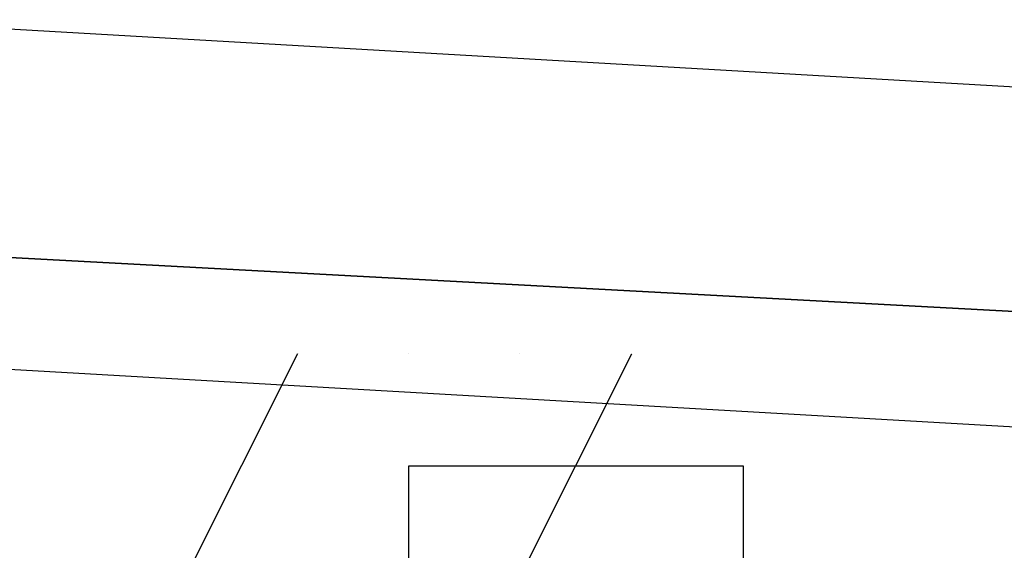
# Model space of a CAD drawing. Header units: feet. Extents: x -79 to 198, y -22 to 181.
# Tile 721 of 982: x 91.7535 to 91.8713, y 153.9943 to 154.0578. Entities that reach past the tile are written whole.
import ezdxf

# ---------------------------------------------------------------- set-up
doc = ezdxf.new("R2010")
doc.units = ezdxf.units.FT
doc.layers.add('A-LINEA', color=7, linetype='CONTINUOUS')

msp = doc.modelspace()

# ---------------------------------------------------------------- linework, layer by layer
at = {"layer": 'A-LINEA'}
for points in [[(91.7333, 154.0578), (95.6667, 153.8311), (95.6667, 153.8178), (91.72, 154.0311), (91.72, 154.0444), (91.72, 154.0578), (91.7333, 154.0578)], [(91.7333, 154.0578), (95.6667, 153.8311), (95.6667, 153.8178), (91.72, 154.0311), (91.72, 154.0444), (91.72, 154.0578), (91.7333, 154.0578)], [(91.72, 154.0311), (95.6667, 153.8178), (95.6667, 153.8044), (95.6667, 153.7911), (91.72, 154.0178), (91.72, 154.0311)], [(91.72, 154.0311), (95.6667, 153.8178), (95.6667, 153.8044), (95.6667, 153.7911), (91.72, 154.0178), (91.72, 154.0311)], [(91.7867, 154.0178), (91.7867, 154.0178), (91.7867, 154.0178), (91.7867, 154.0178), (91.7733, 153.9911), (91.7733, 153.9911), (91.8, 153.9911), (91.8, 153.9911), (91.8, 153.9911), (91.8, 153.9911), (91.8, 153.9778), (91.8, 153.9778), (91.8, 153.9778), (91.8133, 153.9778), (91.8133, 153.9911), (91.8133, 153.9911), (91.8133, 153.9911), (91.8133, 153.9911), (91.8133, 153.9911), (91.8133, 153.9911), (91.8267, 154.0178), (91.8267, 154.0178)], [(91.7867, 154.0178), (91.7867, 154.0178), (91.7867, 154.0178), (91.7867, 154.0178), (91.7733, 153.9911), (91.7733, 153.9911), (91.8, 153.9911), (91.8, 153.9911), (91.8, 153.9911), (91.8, 153.9911), (91.8, 153.9778), (91.8, 153.9778), (91.8, 153.9778), (91.8133, 153.9778), (91.8133, 153.9911), (91.8133, 153.9911), (91.8133, 153.9911), (91.8133, 153.9911), (91.8133, 153.9911), (91.8133, 153.9911), (91.8267, 154.0178), (91.8267, 154.0178)], [(91.8, 154.0178), (91.8, 154.0178), (91.8, 154.0178)], [(91.8, 154.0178), (91.8, 154.0178), (91.8, 154.0178)], [(91.8133, 154.0178), (91.8133, 154.0178), (91.8133, 154.0178)], [(91.8133, 154.0178), (91.8133, 154.0178), (91.8133, 154.0178)], [(91.8, 153.9911), (91.8, 154.0044), (91.8, 154.0044), (91.8133, 154.0044)], [(91.8, 153.9911), (91.8, 154.0044), (91.8, 154.0044), (91.8133, 154.0044)], [(91.8133, 154.0044), (91.8133, 154.0044), (91.8267, 154.0044), (91.8267, 154.0044), (91.84, 154.0044), (91.84, 154.0044), (91.84, 154.0044), (91.84, 153.9911)], [(91.8133, 154.0044), (91.8133, 154.0044), (91.8267, 154.0044), (91.8267, 154.0044), (91.84, 154.0044), (91.84, 154.0044), (91.84, 154.0044), (91.84, 153.9911)]]:
    msp.add_lwpolyline(points, dxfattribs=at)

doc.saveas('drawing.dxf')
